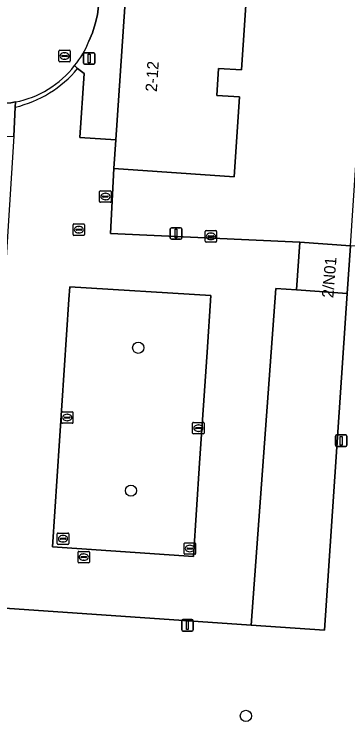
# Model space of a CAD drawing. Extents: x 161084 to 161928, y 385354 to 386522.
# Drawn here: x 161831.8 to 161860.8, y 386073.5 to 386136.6 of the extents above; entities that cross this region are included whole.
import ezdxf

# ---------------------------------------------------------------- set-up
doc = ezdxf.new("R2010")
doc.units = 0
for name, color, linetype in [('IMGEO_Berm_groen', 7, 'Continuous'), ('IMGEO_Boom', 7, 'Continuous'), ('IMGEO_Kolk', 7, 'Continuous'), ('IMGEO_Lichtmast', 7, 'Continuous'), ('IMGEO_Pand', 7, 'Continuous'), ('IMGEO_Pand_nummerreeks', 7, 'Continuous'), ('IMGEO_Parkeervlak_open', 7, 'Continuous'), ('IMGEO_Rijbaan_lokaal_open', 7, 'Continuous'), ('IMGEO_Rioolput', 7, 'Continuous'), ('IMGEO_Voetpad_open', 7, 'Continuous')]:
    doc.layers.add(name, color=color, linetype=linetype)

msp = doc.modelspace()

# ---------------------------------------------------------------- linework, layer by layer
at = {"layer": 'IMGEO_Berm_groen'}
msp.add_lwpolyline([(161874.707, 386211.26), (161868.416, 386115.983), (161861.058, 386116.51), (161860.763, 386112.377), (161858.789, 386083.051), (161852.4, 386083.513), (161825.852, 386085.316), (161825.038, 386073.099)], dxfattribs=at)
at = {"layer": 'IMGEO_Boom'}
for centre in [(161842.556, 386107.642), (161841.92, 386095.208), (161851.935, 386075.607)]:
    msp.add_circle(centre, 0.489, dxfattribs=at)
at = {"layer": 'IMGEO_Kolk'}
for p, q in [((161836.872, 386117.493), (161836.872, 386118.345)), ((161836.947, 386118.419), (161837.799, 386118.419)), ((161837.131, 386117.913), (161837.131, 386117.925)), ((161837.569, 386117.876), (161837.171, 386117.876)), ((161837.174, 386117.962), (161837.572, 386117.962)), ((161837.36, 386118.199), (161837.385, 386118.199)), ((161837.615, 386117.925), (161837.615, 386117.913)), ((161837.873, 386118.345), (161837.873, 386117.493)), ((161848.461, 386117.843), (161849.313, 386117.843)), ((161837.799, 386117.419), (161836.947, 386117.419)), ((161837.383, 386117.639), (161837.358, 386117.639)), ((161848.386, 386116.917), (161848.386, 386117.769)), ((161848.645, 386117.337), (161848.645, 386117.349)), ((161849.083, 386117.3), (161848.685, 386117.3)), ((161848.688, 386117.386), (161849.086, 386117.386)), ((161848.874, 386117.623), (161848.899, 386117.623)), ((161849.129, 386117.349), (161849.129, 386117.337)), ((161849.387, 386117.769), (161849.387, 386116.917)), ((161849.313, 386116.843), (161848.461, 386116.843)), ((161848.897, 386117.063), (161848.872, 386117.063)), ((161835.942, 386102.073), (161836.794, 386102.073)), ((161835.867, 386101.147), (161835.867, 386101.999)), ((161836.126, 386101.567), (161836.126, 386101.579)), ((161836.564, 386101.53), (161836.166, 386101.53)), ((161836.169, 386101.616), (161836.567, 386101.616)), ((161836.355, 386101.853), (161836.38, 386101.853)), ((161836.61, 386101.579), (161836.61, 386101.567)), ((161836.868, 386101.999), (161836.868, 386101.147)), ((161836.794, 386101.073), (161835.942, 386101.073)), ((161836.378, 386101.293), (161836.353, 386101.293)), ((161847.296, 386100.223), (161847.296, 386101.075)), ((161847.371, 386101.149), (161848.223, 386101.149)), ((161847.784, 386100.929), (161847.809, 386100.929)), ((161848.297, 386101.075), (161848.297, 386100.223)), ((161848.223, 386100.149), (161847.371, 386100.149)), ((161847.555, 386100.643), (161847.555, 386100.655)), ((161847.993, 386100.606), (161847.595, 386100.606)), ((161847.598, 386100.692), (161847.996, 386100.692)), ((161847.807, 386100.369), (161847.782, 386100.369)), ((161848.039, 386100.655), (161848.039, 386100.643)), ((161835.496, 386090.596), (161835.496, 386091.448)), ((161835.571, 386091.522), (161836.423, 386091.522)), ((161835.984, 386091.302), (161836.009, 386091.302)), ((161836.497, 386091.448), (161836.497, 386090.596)), ((161835.755, 386091.016), (161835.755, 386091.028)), ((161836.193, 386090.979), (161835.795, 386090.979)), ((161835.798, 386091.065), (161836.196, 386091.065)), ((161836.007, 386090.742), (161835.982, 386090.742)), ((161836.239, 386091.028), (161836.239, 386091.016)), ((161846.628, 386090.672), (161847.48, 386090.672)), ((161836.423, 386090.522), (161835.571, 386090.522)), ((161846.553, 386089.746), (161846.553, 386090.598)), ((161846.812, 386090.166), (161846.812, 386090.178)), ((161847.25, 386090.129), (161846.852, 386090.129)), ((161846.855, 386090.215), (161847.253, 386090.215)), ((161847.041, 386090.452), (161847.066, 386090.452)), ((161847.296, 386090.178), (161847.296, 386090.166)), ((161847.554, 386090.598), (161847.554, 386089.746)), ((161847.48, 386089.672), (161846.628, 386089.672)), ((161847.064, 386089.892), (161847.039, 386089.892))]:
    msp.add_line(p, q, dxfattribs=at)
for points in [[(161836.872, 386117.493), (161836.872, 386118.345)], [(161836.947, 386118.419), (161837.799, 386118.419)], [(161837.873, 386118.345), (161837.873, 386117.493)], [(161848.461, 386117.843), (161849.313, 386117.843)], [(161837.799, 386117.419), (161836.947, 386117.419)], [(161848.386, 386116.917), (161848.386, 386117.769)], [(161849.387, 386117.769), (161849.387, 386116.917)], [(161849.313, 386116.843), (161848.461, 386116.843)], [(161835.942, 386102.073), (161836.794, 386102.073)], [(161835.867, 386101.147), (161835.867, 386101.999)], [(161836.868, 386101.999), (161836.868, 386101.147)], [(161836.794, 386101.073), (161835.942, 386101.073)], [(161847.296, 386100.223), (161847.296, 386101.075)], [(161847.371, 386101.149), (161848.223, 386101.149)], [(161848.297, 386101.075), (161848.297, 386100.223)], [(161848.223, 386100.149), (161847.371, 386100.149)], [(161835.496, 386090.596), (161835.496, 386091.448)], [(161835.571, 386091.522), (161836.423, 386091.522)], [(161836.497, 386091.448), (161836.497, 386090.596)], [(161846.628, 386090.672), (161847.48, 386090.672)], [(161836.423, 386090.522), (161835.571, 386090.522)], [(161846.553, 386089.746), (161846.553, 386090.598)], [(161847.554, 386090.598), (161847.554, 386089.746)], [(161847.48, 386089.672), (161846.628, 386089.672)]]:
    msp.add_lwpolyline(points, dxfattribs=at)
for centre, radius, start, end in [((161836.949, 386118.343), 0.0765, 91.55205, 178.44795), ((161836.949, 386118.343), 0.0765, 91.55205, 178.44795), ((161837.171, 386117.922), 0.0403, 85.87752, 175.75265), ((161837.168, 386117.912), 0.0366, 178.93798, 274.71019), ((161837.572, 386117.919), 0.043, 264.86636, 352.45326), ((161837.576, 386117.924), 0.0386, 1.73085, 96.63898), ((161837.797, 386118.343), 0.0765, 1.55205, 88.44795), ((161837.797, 386118.343), 0.0765, 1.55205, 88.44795), ((161848.463, 386117.767), 0.0765, 91.55205, 178.44795), ((161848.463, 386117.767), 0.0765, 91.55205, 178.44795), ((161849.311, 386117.767), 0.0765, 1.55205, 88.44795), ((161849.311, 386117.767), 0.0765, 1.55205, 88.44795), ((161836.949, 386117.495), 0.0765, 181.55205, 268.44795), ((161836.949, 386117.495), 0.0765, 181.55205, 268.44795), ((161837.797, 386117.495), 0.0765, 271.55205, 358.44795), ((161837.797, 386117.495), 0.0765, 271.55205, 358.44795), ((161848.685, 386117.346), 0.0403, 85.87752, 175.75265), ((161848.682, 386117.336), 0.0366, 178.93798, 274.71019), ((161849.086, 386117.343), 0.043, 264.86636, 352.45326), ((161849.09, 386117.348), 0.0386, 1.73085, 96.63898), ((161848.463, 386116.919), 0.0765, 181.55205, 268.44795), ((161848.463, 386116.919), 0.0765, 181.55205, 268.44795), ((161849.311, 386116.919), 0.0765, 271.55205, 358.44795), ((161849.311, 386116.919), 0.0765, 271.55205, 358.44795), ((161835.944, 386101.997), 0.0765, 91.55205, 178.44795), ((161835.944, 386101.997), 0.0765, 91.55205, 178.44795), ((161836.792, 386101.997), 0.0765, 1.55205, 88.44795), ((161836.792, 386101.997), 0.0765, 1.55205, 88.44795), ((161836.166, 386101.576), 0.0403, 85.87752, 175.75265), ((161836.163, 386101.566), 0.0366, 178.93798, 274.71019), ((161836.567, 386101.573), 0.043, 264.86636, 352.45326), ((161836.571, 386101.578), 0.0386, 1.73085, 96.63898), ((161835.944, 386101.149), 0.0765, 181.55205, 268.44795), ((161835.944, 386101.149), 0.0765, 181.55205, 268.44795), ((161836.792, 386101.149), 0.0765, 271.55205, 358.44795), ((161836.792, 386101.149), 0.0765, 271.55205, 358.44795), ((161847.373, 386101.073), 0.0765, 91.55205, 178.44795), ((161847.373, 386101.073), 0.0765, 91.55205, 178.44795), ((161848.221, 386101.073), 0.0765, 1.55205, 88.44795), ((161848.221, 386101.073), 0.0765, 1.55205, 88.44795), ((161847.373, 386100.225), 0.0765, 181.55205, 268.44795), ((161847.373, 386100.225), 0.0765, 181.55205, 268.44795), ((161847.595, 386100.652), 0.0403, 85.87752, 175.75265), ((161847.592, 386100.642), 0.0366, 178.93798, 274.71019), ((161847.996, 386100.649), 0.043, 264.86636, 352.45326), ((161848, 386100.654), 0.0386, 1.73085, 96.63898), ((161848.221, 386100.225), 0.0765, 271.55205, 358.44795), ((161848.221, 386100.225), 0.0765, 271.55205, 358.44795), ((161835.573, 386091.446), 0.0765, 91.55205, 178.44795), ((161835.573, 386091.446), 0.0765, 91.55205, 178.44795), ((161836.421, 386091.446), 0.0765, 1.55205, 88.44795), ((161836.421, 386091.446), 0.0765, 1.55205, 88.44795), ((161835.795, 386091.025), 0.0403, 85.87752, 175.75265), ((161835.792, 386091.015), 0.0366, 178.93798, 274.71019), ((161836.196, 386091.022), 0.043, 264.86636, 352.45326), ((161836.2, 386091.027), 0.0386, 1.73085, 96.63898), ((161846.63, 386090.596), 0.0765, 91.55205, 178.44795), ((161846.63, 386090.596), 0.0765, 91.55205, 178.44795), ((161847.478, 386090.596), 0.0765, 1.55205, 88.44795), ((161847.478, 386090.596), 0.0765, 1.55205, 88.44795), ((161835.573, 386090.598), 0.0765, 181.55205, 268.44795), ((161835.573, 386090.598), 0.0765, 181.55205, 268.44795), ((161836.421, 386090.598), 0.0765, 271.55205, 358.44795), ((161836.421, 386090.598), 0.0765, 271.55205, 358.44795), ((161846.852, 386090.175), 0.0403, 85.87752, 175.75265), ((161846.849, 386090.165), 0.0366, 178.93798, 274.71019), ((161847.253, 386090.172), 0.043, 264.86636, 352.45326), ((161847.257, 386090.177), 0.0386, 1.73085, 96.63898), ((161846.63, 386089.748), 0.0765, 181.55205, 268.44795), ((161846.63, 386089.748), 0.0765, 181.55205, 268.44795), ((161847.478, 386089.748), 0.0765, 271.55205, 358.44795), ((161847.478, 386089.748), 0.0765, 271.55205, 358.44795)]:
    msp.add_arc(centre, radius, start, end, dxfattribs=at)
for centre, major_axis, ratio, start_param, end_param in [((161837.359, 386117.919), (-0.387, 0.002), 0.722429, 4.712389, 7.853982), ((161837.384, 386117.919), (-0.39, 0.002), 0.717154, 1.570796, 4.712389), ((161848.873, 386117.343), (-0.387, 0.002), 0.722429, 4.712389, 7.853982), ((161848.898, 386117.343), (-0.39, 0.002), 0.717154, 1.570796, 4.712389), ((161836.354, 386101.573), (-0.387, 0.002), 0.722429, 4.712389, 7.853982), ((161836.379, 386101.573), (-0.39, 0.002), 0.717154, 1.570796, 4.712389), ((161847.783, 386100.649), (-0.387, 0.002), 0.722429, 4.712389, 7.853982), ((161847.808, 386100.649), (-0.39, 0.002), 0.717154, 1.570796, 4.712389), ((161835.983, 386091.022), (-0.387, 0.002), 0.722429, 4.712389, 7.853982), ((161836.008, 386091.022), (-0.39, 0.002), 0.717154, 1.570796, 4.712389), ((161847.04, 386090.172), (-0.387, 0.002), 0.722429, 4.712389, 7.853982), ((161847.065, 386090.172), (-0.39, 0.002), 0.717154, 1.570796, 4.712389)]:
    msp.add_ellipse(centre, major_axis=major_axis, ratio=ratio, start_param=start_param, end_param=end_param, dxfattribs=at)
at = {"layer": 'IMGEO_Lichtmast'}
for p, q in [((161837.784, 386132.414), (161837.784, 386133.214)), ((161837.784, 386133.214), (161837.784, 386132.414)), ((161837.884, 386133.314), (161838.674, 386133.314)), ((161838.674, 386133.314), (161837.884, 386133.314)), ((161838.774, 386133.214), (161838.774, 386132.414)), ((161838.774, 386132.414), (161838.774, 386133.214)), ((161838.674, 386132.314), (161837.884, 386132.314)), ((161837.884, 386132.314), (161838.674, 386132.314)), ((161845.351, 386117.187), (161845.351, 386117.987)), ((161845.351, 386117.987), (161845.351, 386117.187)), ((161845.451, 386118.087), (161846.241, 386118.087)), ((161846.241, 386118.087), (161845.451, 386118.087)), ((161846.341, 386117.987), (161846.341, 386117.187)), ((161846.341, 386117.187), (161846.341, 386117.987)), ((161846.241, 386117.087), (161845.451, 386117.087)), ((161845.451, 386117.087), (161846.241, 386117.087)), ((161859.746, 386099.153), (161859.746, 386099.953)), ((161859.746, 386099.953), (161859.746, 386099.153)), ((161859.846, 386100.053), (161860.636, 386100.053)), ((161860.636, 386100.053), (161859.846, 386100.053)), ((161860.736, 386099.953), (161860.736, 386099.153)), ((161860.736, 386099.153), (161860.736, 386099.953)), ((161860.636, 386099.053), (161859.846, 386099.053)), ((161859.846, 386099.053), (161860.636, 386099.053)), ((161846.344, 386083.092), (161846.344, 386083.892)), ((161846.344, 386083.892), (161846.344, 386083.092)), ((161846.444, 386083.992), (161847.234, 386083.992)), ((161847.234, 386083.992), (161846.444, 386083.992)), ((161847.334, 386083.892), (161847.334, 386083.092)), ((161847.334, 386083.092), (161847.334, 386083.892)), ((161847.234, 386082.992), (161846.444, 386082.992)), ((161846.444, 386082.992), (161847.234, 386082.992))]:
    msp.add_line(p, q, dxfattribs=at)
for points in [[(161838.204, 386133.189), (161838.354, 386133.189), (161838.354, 386132.439), (161838.204, 386132.439), (161838.204, 386133.189)], [(161845.771, 386117.962), (161845.921, 386117.962), (161845.921, 386117.212), (161845.771, 386117.212), (161845.771, 386117.962)], [(161860.166, 386099.928), (161860.316, 386099.928), (161860.316, 386099.178), (161860.166, 386099.178), (161860.166, 386099.928)], [(161846.764, 386083.867), (161846.914, 386083.867), (161846.914, 386083.117), (161846.764, 386083.117), (161846.764, 386083.867)]]:
    msp.add_lwpolyline(points, dxfattribs=at)
for centre, start, end in [((161837.884, 386133.214), 90, 180), ((161837.884, 386133.214), 90, 180), ((161838.674, 386133.214), 0, 90), ((161838.674, 386133.214), 360, 90), ((161837.884, 386132.414), 180, 270), ((161837.884, 386132.414), 180, 270), ((161838.674, 386132.414), 270, 0), ((161838.674, 386132.414), 270, 0), ((161845.451, 386117.987), 90, 180), ((161845.451, 386117.987), 90, 180), ((161846.241, 386117.987), 0, 90), ((161846.241, 386117.987), 360, 90), ((161845.451, 386117.187), 180, 270), ((161845.451, 386117.187), 180, 270), ((161846.241, 386117.187), 270, 0), ((161846.241, 386117.187), 270, 0), ((161859.846, 386099.953), 90, 180), ((161859.846, 386099.953), 90, 180), ((161860.636, 386099.953), 0, 90), ((161860.636, 386099.953), 360, 90), ((161859.846, 386099.153), 180, 270), ((161859.846, 386099.153), 180, 270), ((161860.636, 386099.153), 270, 0), ((161860.636, 386099.153), 270, 0), ((161846.444, 386083.892), 90, 180), ((161846.444, 386083.892), 90, 180), ((161847.234, 386083.892), 0, 90), ((161847.234, 386083.892), 360, 90), ((161846.444, 386083.092), 180, 270), ((161846.444, 386083.092), 180, 270), ((161847.234, 386083.092), 270, 0), ((161847.234, 386083.092), 270, 0)]:
    msp.add_arc(centre, 0.1, start, end, dxfattribs=at)
at = {"layer": 'IMGEO_Pand'}
for points in [[(161852.124, 386140.496), (161841.641, 386141.197), (161840.607, 386125.732), (161840.44, 386123.237), (161850.923, 386122.536), (161851.387, 386129.476), (161849.392, 386129.61), (161849.549, 386131.962), (161851.544, 386131.828)], [(161861.058, 386116.51), (161856.652, 386116.825), (161856.358, 386112.692), (161860.763, 386112.377)]]:
    msp.add_lwpolyline(points, close=True, dxfattribs=at)
at = {"layer": 'IMGEO_Parkeervlak_open'}
for points in [[(161854.539, 386112.814), (161856.358, 386112.692), (161856.652, 386116.825), (161840.125, 386117.593), (161840.44, 386123.237), (161840.607, 386125.732), (161837.465, 386125.943), (161837.839, 386131.53), (161837.274, 386131.954)], [(161831.824, 386128.587), (161831.715, 386126.076), (161829.596, 386092.954)], [(161826.26, 386091.075), (161825.852, 386085.316), (161852.4, 386083.513), (161854.539, 386112.814)]]:
    msp.add_lwpolyline(points, dxfattribs=at)
for points in [[(161836.593, 386112.95), (161848.885, 386112.182), (161848.555, 386107.27), (161847.906, 386097.6), (161847.361, 386089.484), (161835.072, 386090.309), (161836.518, 386111.84)], [(161848.885, 386112.182), (161836.593, 386112.95), (161836.518, 386111.84), (161835.072, 386090.309), (161847.361, 386089.484), (161847.906, 386097.6), (161848.555, 386107.27)], [(161860.763, 386112.377), (161856.358, 386112.692), (161854.539, 386112.814), (161852.4, 386083.513), (161858.789, 386083.051)]]:
    msp.add_lwpolyline(points, close=True, dxfattribs=at)
msp.add_arc((161829.593, 386138.292), 9.958, 282.94389, 320.4715, dxfattribs=at)
at = {"layer": 'IMGEO_Rijbaan_lokaal_open'}
for points in [[(161838.251, 386134.329), (161838.565, 386135.068), (161838.813, 386135.833), (161838.991, 386136.617), (161839.099, 386137.413), (161839.135, 386138.216), (161839.124, 386138.651), (161838.183, 386157.485), (161835.551, 386210.191), (161833.562, 386250)], [(161852.124, 386140.496), (161851.544, 386131.828), (161849.549, 386131.962), (161849.392, 386129.61), (161851.387, 386129.476), (161850.923, 386122.536), (161840.44, 386123.237), (161840.125, 386117.593), (161856.652, 386116.825), (161861.058, 386116.51), (161867.348, 386211.769)], [(161827.256, 386135.774), (161823.893, 386135.588), (161815.692, 386135.177), (161816.042, 386128.239), (161831.45, 386128.967), (161831.844, 386129.04)]]:
    msp.add_lwpolyline(points, dxfattribs=at)
for centre, radius, start, end in [((161831.053, 386137.098), 7.712, 320.56867, 338.95528), ((161830.225, 386137.489), 8.603, 280.84644, 322.06113)]:
    msp.add_arc(centre, radius, start, end, dxfattribs=at)
at = {"layer": 'IMGEO_Rioolput'}
for p, q in [((161835.634, 386132.609), (161835.634, 386133.461)), ((161835.709, 386133.535), (161836.561, 386133.535)), ((161835.893, 386133.029), (161835.893, 386133.041)), ((161836.331, 386132.992), (161835.933, 386132.992)), ((161835.936, 386133.078), (161836.334, 386133.078)), ((161836.122, 386133.315), (161836.147, 386133.315)), ((161836.377, 386133.041), (161836.377, 386133.029)), ((161836.635, 386133.461), (161836.635, 386132.609)), ((161836.561, 386132.535), (161835.709, 386132.535)), ((161836.145, 386132.755), (161836.12, 386132.755)), ((161839.191, 386120.381), (161839.191, 386121.233)), ((161839.266, 386121.307), (161840.118, 386121.307)), ((161839.679, 386121.087), (161839.704, 386121.087)), ((161840.192, 386121.233), (161840.192, 386120.381)), ((161839.45, 386120.801), (161839.45, 386120.813)), ((161839.888, 386120.764), (161839.49, 386120.764)), ((161839.493, 386120.85), (161839.891, 386120.85)), ((161839.702, 386120.527), (161839.677, 386120.527)), ((161839.934, 386120.813), (161839.934, 386120.801)), ((161840.118, 386120.307), (161839.266, 386120.307)), ((161837.304, 386088.998), (161837.304, 386089.85)), ((161837.379, 386089.924), (161838.231, 386089.924)), ((161837.563, 386089.418), (161837.563, 386089.43)), ((161838.001, 386089.381), (161837.603, 386089.381)), ((161837.606, 386089.467), (161838.004, 386089.467)), ((161837.792, 386089.704), (161837.817, 386089.704)), ((161838.047, 386089.43), (161838.047, 386089.418)), ((161838.305, 386089.85), (161838.305, 386088.998)), ((161838.231, 386088.924), (161837.379, 386088.924)), ((161837.815, 386089.144), (161837.79, 386089.144))]:
    msp.add_line(p, q, dxfattribs=at)
for points in [[(161835.634, 386132.609), (161835.634, 386133.461)], [(161835.709, 386133.535), (161836.561, 386133.535)], [(161836.635, 386133.461), (161836.635, 386132.609)], [(161836.561, 386132.535), (161835.709, 386132.535)], [(161839.191, 386120.381), (161839.191, 386121.233)], [(161839.266, 386121.307), (161840.118, 386121.307)], [(161840.192, 386121.233), (161840.192, 386120.381)], [(161840.118, 386120.307), (161839.266, 386120.307)], [(161837.304, 386088.998), (161837.304, 386089.85)], [(161837.379, 386089.924), (161838.231, 386089.924)], [(161838.305, 386089.85), (161838.305, 386088.998)], [(161838.231, 386088.924), (161837.379, 386088.924)]]:
    msp.add_lwpolyline(points, dxfattribs=at)
for centre, radius, start, end in [((161835.711, 386133.459), 0.0765, 91.55205, 178.44795), ((161835.711, 386133.459), 0.0765, 91.55205, 178.44795), ((161835.933, 386133.038), 0.0403, 85.87752, 175.75265), ((161835.93, 386133.028), 0.0366, 178.93798, 274.71019), ((161836.334, 386133.035), 0.043, 264.86636, 352.45326), ((161836.338, 386133.04), 0.0386, 1.73085, 96.63898), ((161836.559, 386133.459), 0.0765, 1.55205, 88.44795), ((161836.559, 386133.459), 0.0765, 1.55205, 88.44795), ((161835.711, 386132.611), 0.0765, 181.55205, 268.44795), ((161835.711, 386132.611), 0.0765, 181.55205, 268.44795), ((161836.559, 386132.611), 0.0765, 271.55205, 358.44795), ((161836.559, 386132.611), 0.0765, 271.55205, 358.44795), ((161839.268, 386121.231), 0.0765, 91.55205, 178.44795), ((161839.268, 386121.231), 0.0765, 91.55205, 178.44795), ((161840.116, 386121.231), 0.0765, 1.55205, 88.44795), ((161840.116, 386121.231), 0.0765, 1.55205, 88.44795), ((161839.268, 386120.383), 0.0765, 181.55205, 268.44795), ((161839.268, 386120.383), 0.0765, 181.55205, 268.44795), ((161839.49, 386120.81), 0.0403, 85.87752, 175.75265), ((161839.487, 386120.8), 0.0366, 178.93798, 274.71019), ((161839.891, 386120.807), 0.043, 264.86636, 352.45326), ((161839.895, 386120.812), 0.0386, 1.73085, 96.63898), ((161840.116, 386120.383), 0.0765, 271.55205, 358.44795), ((161840.116, 386120.383), 0.0765, 271.55205, 358.44795), ((161837.381, 386089.848), 0.0765, 91.55205, 178.44795), ((161837.381, 386089.848), 0.0765, 91.55205, 178.44795), ((161837.603, 386089.427), 0.0403, 85.87752, 175.75265), ((161837.6, 386089.417), 0.0366, 178.93798, 274.71019), ((161838.004, 386089.424), 0.043, 264.86636, 352.45326), ((161838.008, 386089.429), 0.0386, 1.73085, 96.63898), ((161838.229, 386089.848), 0.0765, 1.55205, 88.44795), ((161838.229, 386089.848), 0.0765, 1.55205, 88.44795), ((161837.381, 386089), 0.0765, 181.55205, 268.44795), ((161837.381, 386089), 0.0765, 181.55205, 268.44795), ((161838.229, 386089), 0.0765, 271.55205, 358.44795), ((161838.229, 386089), 0.0765, 271.55205, 358.44795)]:
    msp.add_arc(centre, radius, start, end, dxfattribs=at)
for centre, major_axis, ratio, start_param, end_param in [((161836.121, 386133.035), (-0.387, 0.002), 0.722429, 4.712389, 7.853982), ((161836.146, 386133.035), (-0.39, 0.002), 0.717154, 1.570796, 4.712389), ((161839.678, 386120.807), (-0.387, 0.002), 0.722429, 4.712389, 7.853982), ((161839.703, 386120.807), (-0.39, 0.002), 0.717154, 1.570796, 4.712389), ((161837.791, 386089.424), (-0.387, 0.002), 0.722429, 4.712389, 7.853982), ((161837.816, 386089.424), (-0.39, 0.002), 0.717154, 1.570796, 4.712389)]:
    msp.add_ellipse(centre, major_axis=major_axis, ratio=ratio, start_param=start_param, end_param=end_param, dxfattribs=at)
at = {"layer": 'IMGEO_Voetpad_open'}
for points in [[(161837.01, 386132.2), (161837.274, 386131.954), (161837.839, 386131.53), (161837.465, 386125.943), (161840.607, 386125.732), (161841.641, 386141.197), (161842.842, 386159.157)], [(161838.927, 386157.524), (161838.183, 386157.485), (161839.124, 386138.651), (161839.135, 386138.216), (161839.099, 386137.413), (161838.991, 386136.617), (161838.813, 386135.833), (161838.565, 386135.068), (161838.251, 386134.329)], [(161837.274, 386131.954), (161837.01, 386132.2)], [(161828.655, 386127.36), (161830.354, 386127.43), (161830.411, 386126.026), (161831.715, 386126.076), (161831.824, 386128.587), (161831.844, 386129.04), (161831.45, 386128.967), (161816.042, 386128.239), (161813.21, 386128.073), (161801.753, 386127.548)], [(161831.844, 386129.04), (161831.824, 386128.587)]]:
    msp.add_lwpolyline(points, dxfattribs=at)
for centre, radius, start, end in [((161831.053, 386137.098), 7.712, 320.56867, 338.95528), ((161829.593, 386138.292), 9.958, 282.94389, 320.4715), ((161830.225, 386137.489), 8.603, 280.84644, 322.06113)]:
    msp.add_arc(centre, radius, start, end, dxfattribs=at)

# ---------------------------------------------------------------- texts
at = {"layer": 'IMGEO_Pand_nummerreeks'}
for s, rotation, p in [('2-12', 86.17285, (161844.173, 386129.893)), ('2/N01', 85.32862, (161859.553, 386111.948))]:
    msp.add_text(s, height=1, rotation=rotation, dxfattribs=at).set_placement(p)

doc.saveas('drawing.dxf')
